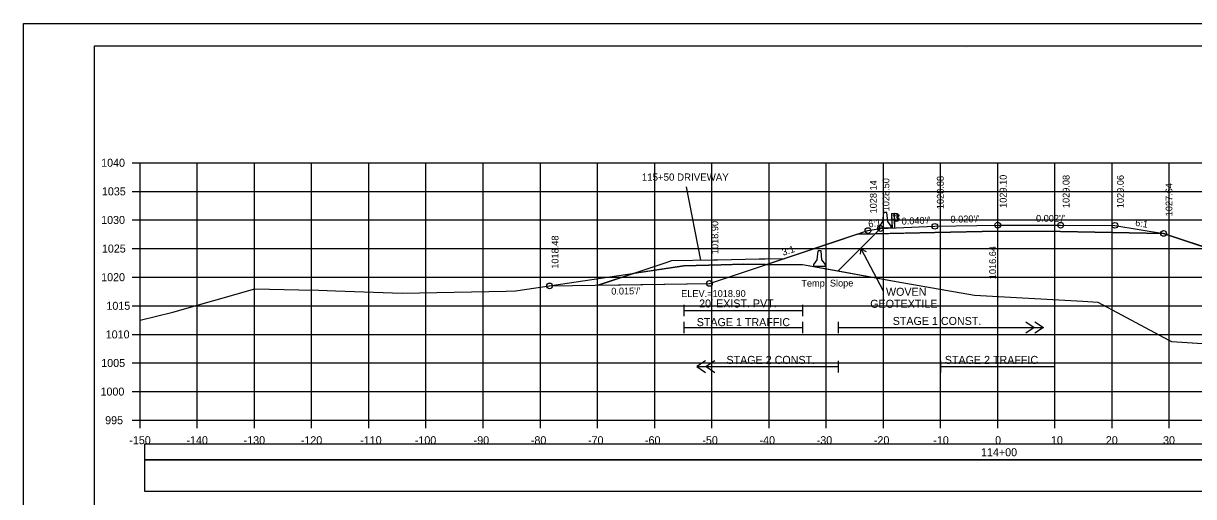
# Model space of a CAD drawing. Extents: x 1370565 to 1374448, y 301010 to 304637.
# Drawn here: x 1370564.6 to 1370769.3, y 302634.5 to 302717.2 of the extents above; entities that cross this region are included whole.
import ezdxf

# ---------------------------------------------------------------- set-up
doc = ezdxf.new("R2010")
doc.units = 0
for name, color, linetype in [('Default', 7, 'Continuous'), ('R_Alt Surface', 7, 'Continuous'), ('R_Axis', 7, 'Continuous'), ('R_Axis Annot', 7, 'Continuous'), ('R_Border', 7, 'Continuous'), ('R_Contours', 7, 'Continuous'), ('R_Drive', 7, 'Continuous'), ('R_Exist Surface', 7, 'Continuous'), ('R_Fin Surface', 7, 'Continuous'), ('R_Grid', 7, 'Continuous'), ('R_MOT', 7, 'Continuous'), ('R_No Plot', 7, 'Continuous'), ('R_Proposed Road', 7, 'Continuous'), ('R_Water', 7, 'Continuous'), ('R_Water Annot', 7, 'Continuous'), ('R_Xsect Elev', 7, 'Continuous'), ('R_Xsect Slope', 7, 'Continuous')]:
    doc.layers.add(name, color=color, linetype=linetype)

# ---------------------------------------------------------------- blocks, each defined once
blk = doc.blocks.new('MEDBAR_P')
at = {"layer": 'R_MOT'}
for p, q in [((-2.5, -1), (-1.6, 6.9)), ((-0.4, 6.9), (-1.6, 6.9)), ((0.9, 6.9), (-0.4, 6.9)), ((1.7, -1), (0.9, 6.9)), ((-5.4, -6.8), (-5.3, -5.1)), ((4.6, -6.8), (-5.4, -6.8)), ((-5.3, -5.1), (-2.5, -1)), ((4.7, -5.1), (1.7, -1)), ((4.6, -6.8), (4.7, -5.1))]:
    blk.add_line(p, q, dxfattribs=at)
blk = doc.blocks.new('GUARDRAIL LT_P')
at = {"layer": 'R_Proposed Road'}
for p, q in [((0, 2.52), (0, 0)), ((0.03, 2.52), (0.03, 0)), ((0.4, 2.11), (0.4, 2.2)), ((0.46, 2.21), (0.41, 2.21)), ((0.46, 2.18), (0.41, 2.18)), ((0.46, 2.12), (0.41, 2.12)), ((0.46, 2.12), (0.41, 2.12)), ((0.46, 2.09), (0.41, 2.09)), ((0.53, 2.52), (0.46, 2.51)), ((0.46, 2.09), (0.46, 2.21)), ((0.49, 0), (0.49, 2.52)), ((0.53, 2.52), (0.52, 2.52)), ((0.58, 2.15), (0.52, 2.15)), ((0.53, 2.21), (0.58, 2.21)), ((0.53, 2.08), (0.58, 2.08)), ((0.58, 2.21), (0.58, 2.08)), ((1.02, 1.15), (1.02, 2.51)), ((1.17, 2.3), (1.06, 2.36)), ((1.16, 2.29), (1.06, 2.34)), ((1.11, 1.97), (1.28, 2.07)), ((1.12, 1.95), (1.29, 2.05)), ((1.28, 2.18), (1.16, 2.29)), ((1.3, 2.2), (1.17, 2.3)), ((0.39, 1.42), (0.39, 1.51)), ((0.45, 1.53), (0.4, 1.53)), ((0.45, 1.49), (0.4, 1.49)), ((0.45, 1.43), (0.4, 1.43)), ((0.45, 1.43), (0.4, 1.43)), ((0.45, 1.4), (0.4, 1.4)), ((0.45, 1.4), (0.45, 1.53)), ((0.52, 1.15), (0.49, 1.15)), ((0.58, 1.46), (0.52, 1.46)), ((0.58, 1.53), (0.53, 1.53)), ((0.58, 1.4), (0.53, 1.4)), ((0.58, 1.4), (0.58, 1.53)), ((1.01, 1.89), (0.96, 1.89)), ((0.96, 1.78), (0.96, 1.88)), ((1.01, 1.86), (0.96, 1.86)), ((1.01, 1.8), (0.96, 1.8)), ((1.01, 1.77), (0.96, 1.77)), ((1.01, 1.8), (0.97, 1.8)), ((1.01, 1.77), (1.01, 1.89)), ((1.05, 1.31), (1.16, 1.37)), ((1.06, 1.77), (1.06, 1.9)), ((1.06, 1.29), (1.17, 1.35)), ((1.09, 1.77), (1.09, 1.9)), ((1.26, 1.6), (1.1, 1.69)), ((1.27, 1.62), (1.12, 1.71)), ((1.16, 1.37), (1.29, 1.48)), ((1.17, 1.35), (1.3, 1.46))]:
    blk.add_line(p, q, dxfattribs=at)
blk.add_lwpolyline([(0, 2.52), (0.46, 2.51), (0.45, 0)], dxfattribs=at)
for points in [[(0.4, 2.18), (0.4, 2.12), (0.37, 2.12), (0.37, 2.18)], [(0.45, 2.23), (0.45, 2.07), (0.46, 2.07), (0.46, 2.23)], [(1.05, 2.52), (1.05, 1.15), (0.52, 1.15), (0.53, 2.52)], [(0.58, 2.21), (0.58, 2.08), (0.53, 2.08), (0.53, 2.21)], [(0.39, 1.49), (0.39, 1.43), (0.36, 1.43), (0.36, 1.49)], [(0.44, 1.55), (0.44, 1.38), (0.45, 1.38), (0.45, 1.55)], [(0.58, 1.53), (0.58, 1.4), (0.53, 1.4), (0.53, 1.53)], [(0.95, 1.86), (0.95, 1.8), (0.93, 1.8), (0.93, 1.86)], [(1.01, 1.91), (1.01, 1.75), (1.02, 1.75), (1.02, 1.91)]]:
    blk.add_lwpolyline(points, close=True, dxfattribs=at)
for centre, radius, start, end in [((0.42, 2.2), 0.022, 134.5745, 222.2244), ((0.49, 2.15), 0.0922, 159.7423, 200.2577), ((0.43, 2.1), 0.025, 140.9334, 216.6234), ((1.25, 2.13), 0.062, 299.2499, 57.9783), ((1.25, 2.13), 0.0856, 299.2499, 57.9783), ((0.41, 1.51), 0.022, 134.5745, 222.2244), ((0.48, 1.46), 0.0922, 159.7423, 200.2577), ((0.41, 1.41), 0.025, 140.9334, 216.6234), ((0.98, 1.88), 0.022, 134.5745, 222.2244), ((1.05, 1.83), 0.0922, 159.7423, 200.2577), ((0.98, 1.78), 0.025, 140.9334, 216.6234), ((1.15, 1.89), 0.0865, 118.106, 175.0444), ((1.13, 1.76), 0.0703, 171.7804, 246.8536), ((1.08, 1.83), 0.0453, 282.9554, 86.0697), ((1.15, 1.89), 0.0622, 118.106, 175.0444), ((1.13, 1.76), 0.0462, 171.7804, 246.8536), ((1.22, 1.52), 0.0854, 325.2184, 59.12), ((1.22, 1.52), 0.109, 325.2184, 59.12)]:
    blk.add_arc(centre, radius, start, end, dxfattribs=at)

msp = doc.modelspace()

# ---------------------------------------------------------------- linework, layer by layer
at = {"layer": 'R_Alt Surface'}
for points in [[(1370710.5, 302680.37), (1370724.03, 302680.64), (1370735.03, 302680.86), (1370746.03, 302680.84), (1370764.04, 302680.48)], [(1370711.03, 302676.86), (1370711.12, 302677.8), (1370711.99, 302677.33)], [(1370715.04, 302670.41), (1370711.12, 302677.8)], [(1370707.11, 302665.03), (1370707.11, 302663.03)], [(1370707.11, 302664.03), (1370743.02, 302664.03)], [(1370739.92, 302665.03), (1370741.42, 302664.03), (1370739.92, 302663.03)], [(1370741.52, 302665.03), (1370743.02, 302664.03), (1370741.52, 302663.03)], [(1370683.92, 302658.2), (1370682.42, 302657.2), (1370683.92, 302656.2)], [(1370685.52, 302658.2), (1370684.02, 302657.2), (1370685.52, 302656.2)], [(1370707.11, 302658.2), (1370707.11, 302656.2)], [(1370725.03, 302658.2), (1370725.03, 302656.2)], [(1370682.42, 302657.2), (1370707.11, 302657.2)], [(1370725.03, 302657.2), (1370745.03, 302657.2)]]:
    msp.add_lwpolyline(points, dxfattribs=at)
at = {"layer": 'R_Axis'}
for p, q in [((1370583.63, 302692.84), (1370585.03, 302692.84)), ((1370585.03, 302647.84), (1370585.03, 302692.84)), ((1370583.63, 302687.84), (1370585.03, 302687.84)), ((1370583.63, 302682.84), (1370585.03, 302682.84)), ((1370583.63, 302677.84), (1370585.03, 302677.84)), ((1370583.63, 302672.84), (1370585.03, 302672.84)), ((1370583.63, 302667.84), (1370585.03, 302667.84)), ((1370583.63, 302662.84), (1370585.03, 302662.84)), ((1370583.63, 302657.84), (1370585.03, 302657.84)), ((1370583.63, 302652.84), (1370585.03, 302652.84)), ((1370583.63, 302647.84), (1370585.03, 302647.84)), ((1370585.03, 302647.84), (1370885.03, 302647.84)), ((1370585.03, 302646.44), (1370585.03, 302647.84)), ((1370595.03, 302646.44), (1370595.03, 302647.84)), ((1370605.03, 302646.44), (1370605.03, 302647.84)), ((1370615.03, 302646.44), (1370615.03, 302647.84)), ((1370625.03, 302646.44), (1370625.03, 302647.84)), ((1370635.03, 302646.44), (1370635.03, 302647.84)), ((1370645.03, 302646.44), (1370645.03, 302647.84)), ((1370655.03, 302646.44), (1370655.03, 302647.84)), ((1370665.03, 302646.44), (1370665.03, 302647.84)), ((1370675.03, 302646.44), (1370675.03, 302647.84)), ((1370685.03, 302646.44), (1370685.03, 302647.84)), ((1370695.03, 302646.44), (1370695.03, 302647.84)), ((1370705.03, 302646.44), (1370705.03, 302647.84)), ((1370715.03, 302646.44), (1370715.03, 302647.84)), ((1370725.03, 302646.44), (1370725.03, 302647.84)), ((1370735.03, 302646.44), (1370735.03, 302647.84)), ((1370745.03, 302646.44), (1370745.03, 302647.84)), ((1370755.03, 302646.44), (1370755.03, 302647.84)), ((1370765.03, 302646.44), (1370765.03, 302647.84))]:
    msp.add_line(p, q, dxfattribs=at)
for points in [[(1370680.13, 302668.03), (1370680.13, 302666.03)], [(1370700.86, 302668.03), (1370700.86, 302666.03)], [(1370680.13, 302667.03), (1370700.86, 302667.03)], [(1370680.13, 302665.03), (1370680.13, 302663.03)], [(1370680.13, 302664.03), (1370700.86, 302664.03)], [(1370700.86, 302665.03), (1370700.86, 302663.03)]]:
    msp.add_lwpolyline(points, dxfattribs=at)
at = {"layer": 'R_Border'}
for p, q in [((1370577.03, 302713.3), (1370893.21, 302713.3)), ((1370577.03, 302507.84), (1370577.03, 302713.3)), ((1370729.55, 302713.04), (1370729.55, 302713.04)), ((1370729.55, 302713.04), (1370729.55, 302713.04))]:
    msp.add_line(p, q, dxfattribs=at)
at = {"layer": 'R_Contours'}
for p, q in [((1370713.61, 302680.43), (1370707.11, 302673.93)), ((1370707.11, 302673.93), (1370713.61, 302680.43)), ((1370713.61, 302680.43), (1370710.51, 302680.37)), ((1370797.96, 302669.17), (1370764.03, 302680.48)), ((1370697.79, 302676.13), (1370694.63, 302675.08)), ((1370697.79, 302676.13), (1370697.79, 302676.13)), ((1370671.33, 302673.51), (1370665.15, 302671.45))]:
    msp.add_line(p, q, dxfattribs=at)
for points in [[(1370710.51, 302680.37), (1370710.5, 302680.37), (1370707.02, 302679.2), (1370697.79, 302676.13)], [(1370764.03, 302680.48), (1370746.03, 302680.84), (1370735.03, 302680.86), (1370724.03, 302680.64), (1370713.61, 302680.43)], [(1370697.79, 302676.13), (1370697.79, 302676.13)], [(1370665.15, 302671.45), (1370684.6, 302671.74), (1370694.41, 302675.01)], [(1370694.39, 302675.08), (1370690.57, 302675.09), (1370686.65, 302675.01), (1370680.13, 302674.82), (1370671.33, 302673.51)], [(1370694.41, 302675.01), (1370694.39, 302675.08)], [(1370694.63, 302675.08), (1370700.86, 302675.06), (1370707.11, 302673.93)], [(1370707.11, 302673.93), (1370717.24, 302672.1), (1370730.98, 302669.71), (1370749.92, 302668.64), (1370752.51, 302668.48), (1370764.95, 302661.83), (1370765.43, 302661.58), (1370771.78, 302661.17), (1370772.64, 302661.21), (1370778.05, 302661.57), (1370782.31, 302664.58), (1370789.28, 302668.97), (1370797.96, 302669.17)]]:
    msp.add_lwpolyline(points, dxfattribs=at)
at = {"layer": 'R_Drive'}
msp.add_lwpolyline([(1370665.15, 302671.45), (1370676.89, 302675.36), (1370678.03, 302675.74), (1370685.32, 302675.88), (1370686.03, 302675.9), (1370693.32, 302676.04), (1370694.03, 302676.06), (1370694.34, 302676.06), (1370697.79, 302676.13)], dxfattribs=at)
for points in [[(1370585.82, 302640.94), (1370884.24, 302640.94), (1370884.24, 302643.64), (1370585.82, 302643.64)], [(1370585.82, 302635.41), (1370884.24, 302635.41), (1370884.24, 302640.94), (1370585.82, 302640.94)]]:
    msp.add_lwpolyline(points, close=True, dxfattribs=at)
at = {"layer": 'R_Exist Surface'}
msp.add_lwpolyline([(1370585.03, 302665.3), (1370590.78, 302666.74), (1370605.1, 302670.78), (1370612.78, 302670.63), (1370616.27, 302670.59), (1370619.2, 302670.46), (1370630.89, 302670.07), (1370649.05, 302670.39), (1370650.7, 302670.43), (1370652.67, 302670.73), (1370680.13, 302674.82), (1370686.65, 302675.01), (1370690.57, 302675.09), (1370694.39, 302675.08), (1370700.86, 302675.06), (1370717.24, 302672.1), (1370730.98, 302669.71), (1370749.92, 302668.64), (1370752.51, 302668.48), (1370764.95, 302661.83), (1370765.43, 302661.58), (1370765.45, 302661.57), (1370771.78, 302661.17)], dxfattribs=at)
at = {"layer": 'R_Fin Surface'}
msp.add_line((1370714.53, 302681.35), (1370707.11, 302673.93), dxfattribs=at)
msp.add_lwpolyline([(1370656.65, 302671.32), (1370684.6, 302671.74), (1370707.02, 302679.2), (1370712.32, 302680.98), (1370714.53, 302681.35), (1370724.03, 302681.73), (1370735.03, 302681.95), (1370746.03, 302681.92), (1370755.53, 302681.9), (1370764.03, 302680.48), (1370820.76, 302661.57), (1370832.76, 302661.57), (1370857.19, 302669.71)], dxfattribs=at)
at = {"layer": 'R_Grid'}
for p, q in [((1370585.03, 302692.84), (1370885.03, 302692.84)), ((1370585.03, 302647.84), (1370585.03, 302692.84)), ((1370595.03, 302647.84), (1370595.03, 302692.84)), ((1370605.03, 302647.84), (1370605.03, 302692.84)), ((1370615.03, 302647.84), (1370615.03, 302692.84)), ((1370625.03, 302647.84), (1370625.03, 302692.84)), ((1370635.03, 302647.84), (1370635.03, 302692.84)), ((1370645.03, 302647.84), (1370645.03, 302692.84)), ((1370655.03, 302647.84), (1370655.03, 302692.84)), ((1370665.03, 302647.84), (1370665.03, 302692.84)), ((1370675.03, 302647.84), (1370675.03, 302692.84)), ((1370685.03, 302647.84), (1370685.03, 302692.84)), ((1370695.03, 302647.84), (1370695.03, 302692.84)), ((1370705.03, 302647.84), (1370705.03, 302692.84)), ((1370715.03, 302647.84), (1370715.03, 302692.84)), ((1370725.03, 302647.84), (1370725.03, 302692.84)), ((1370735.03, 302647.84), (1370735.03, 302692.84)), ((1370745.03, 302647.84), (1370745.03, 302692.84)), ((1370755.03, 302647.84), (1370755.03, 302692.84)), ((1370765.03, 302647.84), (1370765.03, 302692.84)), ((1370585.03, 302687.84), (1370885.03, 302687.84)), ((1370585.03, 302682.84), (1370885.03, 302682.84)), ((1370585.03, 302677.84), (1370885.03, 302677.84)), ((1370585.03, 302672.84), (1370885.03, 302672.84)), ((1370585.03, 302667.84), (1370885.03, 302667.84)), ((1370585.03, 302662.84), (1370885.03, 302662.84)), ((1370585.03, 302657.84), (1370885.03, 302657.84)), ((1370585.03, 302652.84), (1370885.03, 302652.84)), ((1370585.03, 302647.84), (1370885.03, 302647.84))]:
    msp.add_line(p, q, dxfattribs=at)
at = {"layer": 'R_No Plot'}
msp.add_line((1370564.63, 302717.2), (1370897.96, 302717.2), dxfattribs=at)
for points in [[(1370564.62, 302717.2), (1370897.96, 302717.2), (1370897.96, 302503.86), (1370564.62, 302503.86)], [(1370810.95, 302713.3), (1370830.57, 302713.3), (1370830.57, 302703.42), (1370846.68, 302703.42), (1370869.88, 302703.42), (1370869.88, 302670.75), (1370893.09, 302670.75), (1370893.21, 302507.84), (1370577.03, 302507.84), (1370577.03, 302713.3)]]:
    msp.add_lwpolyline(points, close=True, dxfattribs=at)
for centre in [(1370724.03, 302681.73), (1370735.03, 302681.95), (1370746.03, 302681.92), (1370755.53, 302681.9), (1370712.32, 302680.98), (1370714.53, 302681.35), (1370764.03, 302680.48), (1370684.6, 302671.74), (1370656.65, 302671.32)]:
    msp.add_circle(centre, 0.5, dxfattribs=at)
at = {"layer": 'R_Water Annot'}
msp.add_line((1370680.55, 302688.65), (1370683.02, 302675.84), dxfattribs=at)
at = {"layer": 'R_Xsect Elev'}
msp.add_line((1370735.03, 302669.48), (1370735.03, 302679.48), dxfattribs=at)

# ---------------------------------------------------------------- block references
at = {"layer": 'Default', "rotation": 2.322183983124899}
msp.add_blockref('GUARDRAIL LT_P', (1370716.53, 302681.43), dxfattribs=at)
at = {"layer": 'R_Fin Surface', "xscale": 0.2, "yscale": 0.20000000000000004}
for p in [(1370715.44, 302682.78), (1370703.94, 302676.06)]:
    msp.add_blockref('MEDBAR_P', p, dxfattribs=at)

# ---------------------------------------------------------------- texts
at = {"layer": 'R_Axis Annot'}
for s, p in [('1040', (1370578.22, 302692.14)), ('1035', (1370578.35, 302687.14)), ('1030', (1370578.22, 302682.14)), ('1025', (1370578.35, 302677.14)), ('1020', (1370578.22, 302672.14)), ('WOVEN ', (1370715.48, 302669.59)), ('1015', (1370579.14, 302667.14)), ("20' EXIST. PVT.", (1370682.8, 302667.54)), ('GEOTEXTILE', (1370712.73, 302667.49)), ('1010', (1370579.02, 302662.14)), ('1005', (1370578.24, 302657.14)), ('1000', (1370578.11, 302652.14)), ('995', (1370578.92, 302647.14)), ('-150', (1370583.14, 302643.64)), ('-140', (1370593.14, 302643.64)), ('-130', (1370603.14, 302643.64)), ('-120', (1370613.14, 302643.64)), ('-110', (1370623.53, 302643.64)), ('-100', (1370633.08, 302643.64)), ('-90', (1370643.37, 302643.64)), ('-80', (1370653.37, 302643.64)), ('-70', (1370663.37, 302643.64)), ('-60', (1370673.33, 302643.64)), ('-50', (1370683.37, 302643.64)), ('-40', (1370693.37, 302643.64)), ('-30', (1370703.37, 302643.64)), ('-20', (1370713.37, 302643.64)), ('-10', (1370723.76, 302643.64)), ('0', (1370734.57, 302643.64)), ('10', (1370744.34, 302643.64)), ('20', (1370753.94, 302643.64)), ('30', (1370763.94, 302643.64)), ('114+00', (1370732.11, 302641.54))]:
    msp.add_text(s, height=1.4, dxfattribs=at).set_placement(p)
at = {"layer": 'R_Water'}
for s, p in [('STAGE 1 CONST.', (1370716.66, 302664.49)), ('STAGE 1 TRAFFIC', (1370682.38, 302664.28)), ('STAGE 2 CONST.', (1370687.58, 302657.68)), ('STAGE 2 TRAFFIC', (1370725.77, 302657.68))]:
    msp.add_text(s, height=1.4, dxfattribs=at).set_placement(p)
at = {"layer": 'R_Water Annot'}
msp.add_text('115+50 DRIVEWAY', height=1.2661, dxfattribs=at).set_placement((1370672.78, 302689.7))
at = {"layer": 'R_Xsect Elev'}
for s, p in [('1028.88', (1370725.58, 302684.73)), ('1029.10', (1370736.58, 302684.95)), ('1029.08', (1370747.58, 302684.92)), ('1029.06', (1370757.08, 302684.9)), ('1028.14', (1370713.87, 302683.98)), ('1028.50', (1370716.08, 302684.35)), ('1027.64', (1370765.58, 302683.48)), ('1018.90', (1370686.15, 302676.87)), ('1018.48', (1370658.2, 302674.32)), ('1016.64', (1370734.73, 302672.48))]:
    msp.add_text(s, height=1.2, rotation=90, dxfattribs=at).set_placement(p)
msp.add_text('ELEV.=1018.90', height=1.2, dxfattribs=at).set_placement((1370679.66, 302669.38))
at = {"layer": 'R_Xsect Slope'}
for s, rotation, p in [('6:1', 9.4623, (1370712.49, 302681.51)), ("0.040'/'", 2.2906, (1370718.24, 302682.02)), ("0.020'/'", 1.1458, (1370726.78, 302682.36)), ("0.002'/'", 359.8697, (1370741.72, 302682.53)), ('6:1', 350.5377, (1370759.01, 302681.83)), ('3:1', 18.4349, (1370697.51, 302676.57)), ('Temp. Slope', 0.3453, (1370700.68, 302671.17)), ("0.015'/'", 0.8594, (1370667.44, 302669.78))]:
    msp.add_text(s, height=1.2, rotation=rotation, dxfattribs=at).set_placement(p)

doc.saveas('drawing.dxf')
